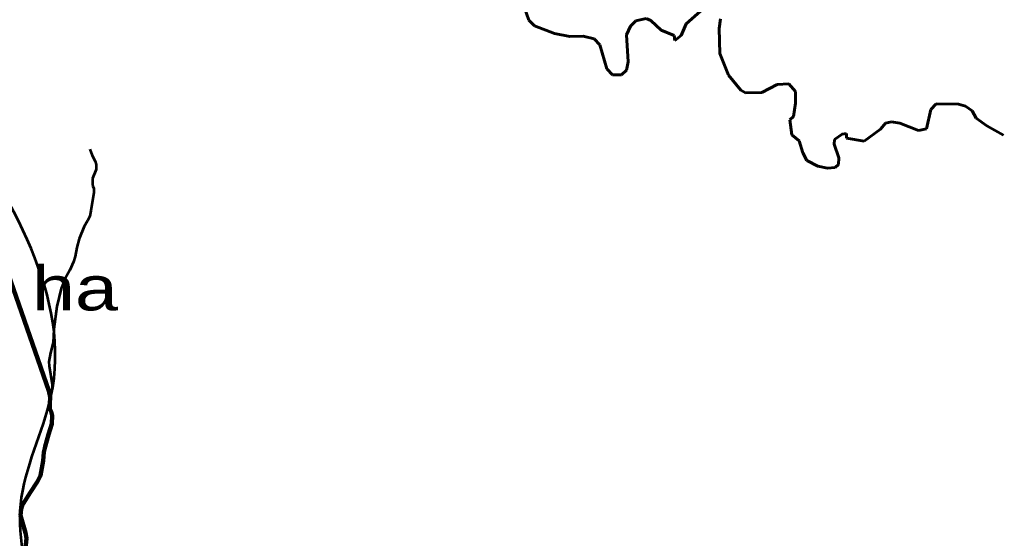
# Model space of a CAD drawing. Extents: x -1643653 to 4543381, y 1624270 to 13878484.
# Drawn here: x 754001 to 765076, y 8962417 to 8968257 of the extents above; entities that cross this region are included whole.
import ezdxf

# ---------------------------------------------------------------- set-up
doc = ezdxf.new("R2010")
doc.units = 0
doc.header["$LTSCALE"] = 200
doc.linetypes.add('LONG_DASH_SHORT_DASH', pattern=[9.9, 6, -1.2, 1.5, -1.2])
doc.linetypes.add('MEDIUM_DASHED', pattern=[4.5, 3, -1.5])
for name, color, linetype, lineweight in [('1', 7, 'Continuous', 13), ('10', 7, 'MEDIUM_DASHED', 60), ('24', 7, 'Continuous', 25), ('26', 7, 'Continuous', 106), ('27', 7, 'Continuous', 53), ('29', 7, 'Continuous', 13), ('7', 7, 'LONG_DASH_SHORT_DASH', 60)]:
    doc.layers.add(name, color=color, linetype=linetype, lineweight=lineweight)
doc.layers.add('63', color=7, linetype='Continuous')

msp = doc.modelspace()

# ---------------------------------------------------------------- linework, layer by layer
at = {"layer": '1', "lineweight": 25}
msp.add_spline([(814781, 9009175.5), (814787.2, 9009173.4), (814796.9, 9009173.4), (814799.4, 9009172.4), (814805.1, 9009174.5), (814805.6, 9009176.5), (814811.7, 9009179.5), (814811.7, 9009179.5), (814801.5, 9009181), (814790.7, 9009181.5), (814784.1, 9009183.1), (814777.4, 9009185.1), (814778.4, 9009175.5)], degree=3, dxfattribs=at)
at = {"layer": '10'}
msp.add_spline([(753353.8, 8967411.3), (753402.1, 8967459.7), (753447.5, 8967537.9), (753569.9, 8968137.4), (753569.9, 8968618.2), (753685.3, 8969252.9), (753896.8, 8969522.2), (753935.3, 8969791.5), (753646.8, 8970214.6), (753242.9, 8970791.6), (753050.6, 8971291.7), (752896.7, 8971618.7), (753127.5, 8972484.2), (753300.6, 8973080.5), (753550.6, 8973484.4), (753646.8, 8973869.1), (753589.1, 8974215.3), (753589.1, 8974484.5), (753704.5, 8974811.5), (753723.7, 8975177), (753762.2, 8975427), (754089.2, 8975773.2), (754377.7, 8976100.2), (754550.8, 8976561.8), (754531.6, 8976946.5), (754538.8, 8979865.5)], degree=3, dxfattribs=at)
at = {"layer": '24', "lineweight": 53}
msp.add_lwpolyline([(754791, 8966800.1), (754815.2, 8966726), (754850.2, 8966663.9), (754863.5, 8966627.2), (754863, 8966568.8), (754819.6, 8966468.8), (754819.5, 8966405.5), (754823.4, 8966383.8), (754834.5, 8966356.5), (754835.4, 8966312.8), (754803.5, 8966105), (754789.3, 8966046.3), (754763, 8965990.7), (754725.1, 8965929.4), (754670.4, 8965790.2), (754645.4, 8965692), (754625.8, 8965590.1), (754606.6, 8965531.7), (754565, 8965436.8), (754508.3, 8965334.6), (754468.2, 8965229.1), (754418, 8965028.8), (754385.8, 8964773.7), (754376.5, 8964620.7), (754346.6, 8964503.9), (754329.8, 8964405.4), (754330.8, 8964358.1), (754367.8, 8964150.3), (754367.2, 8964106.8), (754343, 8964004.7), (754338.2, 8963942.6), (754341.4, 8963879.5), (754356.8, 8963844.3), (754367.2, 8963800.6), (754364.2, 8963706.1), (754324.4, 8963585.7), (754286.8, 8963450), (754285.7, 8963432), (754273.9, 8963387.1), (754266, 8963290.7), (754236.9, 8963123.5), (754201.7, 8963057.3), (754114.6, 8962926), (754027.8, 8962785.2), (754016.9, 8962748.7), (754010.6, 8962674.3), (754066.2, 8962478), (754076.2, 8962418.6), (754066.8, 8962303.7)], dxfattribs=at)
at = {"layer": '24'}
msp.add_lwpolyline([(754791, 8966800.1), (754815.2, 8966726), (754850.2, 8966663.9), (754863.5, 8966627.2), (754863, 8966568.8), (754819.6, 8966468.8), (754819.5, 8966405.5), (754823.4, 8966383.8), (754834.5, 8966356.5), (754835.4, 8966312.8), (754803.5, 8966105), (754789.3, 8966046.3), (754763, 8965990.7), (754725.1, 8965929.4), (754670.4, 8965790.2), (754645.4, 8965692), (754625.8, 8965590.1), (754606.6, 8965531.7), (754565, 8965436.8), (754508.3, 8965334.6), (754468.2, 8965229.1), (754418, 8965028.8), (754385.8, 8964773.7), (754376.5, 8964620.7), (754346.6, 8964503.9), (754329.8, 8964405.4), (754330.8, 8964358.1), (754367.8, 8964150.3), (754367.2, 8964106.8), (754343, 8964004.7), (754338.2, 8963942.6), (754341.4, 8963879.5), (754356.8, 8963844.3), (754367.2, 8963800.6), (754364.2, 8963706.1), (754324.4, 8963585.7), (754286.8, 8963450), (754285.7, 8963432), (754273.9, 8963387.1), (754266, 8963290.7), (754236.9, 8963123.5), (754201.7, 8963057.3), (754114.6, 8962926), (754027.8, 8962785.2), (754016.9, 8962748.7), (754010.6, 8962674.3), (754066.2, 8962478), (754076.2, 8962418.6), (754066.8, 8962303.7)], dxfattribs=at)
msp.add_spline([(754168.1, 8959356.7), (754118.5, 8959373.3), (754015.9, 8959439.5), (753963, 8959522.3), (753920, 8959565.3), (753863.7, 8959601.7), (753777.7, 8959624.9), (753671.8, 8959664.6), (753599, 8959727.5), (753470, 8959860), (753347.6, 8960035.4), (753188.7, 8960240.7), (753072.9, 8960336.7), (753006.8, 8960409.6), (752887.7, 8960462.5), (752692.4, 8960515.5), (752381.4, 8960598.3), (752318.6, 8960631.4), (752182.9, 8960823.4), (752133.3, 8960879.7), (752149.8, 8961088.3), (752153.1, 8961154.5), (752176.3, 8961240.6), (752202.8, 8961346.5), (752202.8, 8961459.1), (752163.1, 8961578.2), (752126.7, 8961627.9), (752100.2, 8961730.6), (752067.1, 8961783.5), (752020.8, 8961823.2), (751842.1, 8961922.6), (751815.6, 8962002), (751828.9, 8962035.1), (751891.7, 8962194.1), (751891.7, 8962247), (751799.1, 8962392.7), (751723, 8962475.5), (751686.6, 8962551.6), (751673.4, 8962674.1), (751680, 8962710.5), (751646.7, 8962746), (751629.2, 8962814.3), (751582.4, 8962896.2), (751541.5, 8962972.3), (751516.1, 8963036.6), (751490.8, 8963138), (751498.6, 8963270.7), (751510.3, 8963338.9), (751566.8, 8963485.2), (751623.3, 8963580.8), (751638.9, 8963627.6), (751638.9, 8963670.5), (751613.6, 8963762.2), (751561, 8963914.3), (751555.1, 8963990.3), (751566.8, 8964163.9), (751545.4, 8964241.9), (751500.6, 8964314.1), (751401.2, 8964419.4), (751358.3, 8964503.3), (751350.5, 8964659.3), (751381.7, 8964780.2), (751408.9, 8964864.1), (751405, 8964942.1), (751391.4, 8965002.6), (751327.1, 8965100.1), (751223.8, 8965226.9), (751149.7, 8965359.5), (751110.7, 8965523.3), (751102.9, 8965618.9), (751071.8, 8965913.4), (751038.6, 8966215.7), (751023, 8966471), (751017.2, 8966644)], degree=3, dxfattribs=at)
at = {"layer": '26'}
for points in [[(753190.3, 8967338.5), (754329.1, 8964076.9), (754343, 8964004.7), (754338.8, 8963931.9)], [(754338.8, 8963931.9), (754341.4, 8963879.5), (754356.8, 8963844.3), (754367.2, 8963800.6), (754364.2, 8963706.1), (754324.4, 8963585.7), (754286.8, 8963450), (754285.7, 8963432), (754273.9, 8963387.1), (754266, 8963290.7), (754236.9, 8963123.5), (754201.7, 8963057.3), (754114.6, 8962926), (754027.8, 8962785.2), (754016.9, 8962748.7), (754010.6, 8962674.3), (754066.2, 8962478), (754076.2, 8962418.6), (754066.8, 8962303.7)]]:
    msp.add_lwpolyline(points, dxfattribs=at)
at = {"layer": '27'}
msp.add_lwpolyline([(754066.8, 8962303.7), (754076.2, 8962418.6), (754066.2, 8962478), (754010.6, 8962674.3), (754016.9, 8962748.7), (754027.8, 8962785.2), (754114.6, 8962926), (754201.7, 8963057.3), (754236.9, 8963123.5), (754266, 8963290.7), (754273.9, 8963387.1), (754285.7, 8963432), (754286.8, 8963450), (754324.4, 8963585.7), (754364.2, 8963706.1), (754367.2, 8963800.6), (754356.8, 8963844.3), (754341.4, 8963879.5), (754338.2, 8963942.6), (754343, 8964004.7), (754347.5, 8964023.9), (753190.7, 8967337.3)], dxfattribs=at)
at = {"layer": '29', "lineweight": 53}
msp.add_spline([(754422.8, 8958978.7), (754279.2, 8959994.3), (754158.3, 8961590.6), (754013.3, 8962799.9), (754351.7, 8964009.2), (753190.3, 8967338.5)], degree=3, dxfattribs=at)
at = {"layer": '7'}
for points in [[(759656.2, 8968476.3), (759734.5, 8968249.9), (759797.4, 8968186.8), (760020.8, 8968100.7), (760193.3, 8968069.4), (760346.5, 8968073.3), (760468.7, 8968041.8), (760531.4, 8967975.3), (760612.4, 8967703.8), (760676.7, 8967637.3), (760778.2, 8967637.3), (760833.4, 8967688.2), (760853, 8967781.7), (760833.6, 8968087.2), (760876.7, 8968185), (760939.1, 8968243.5), (761053, 8968271), (761107.6, 8968247.7), (761221.6, 8968138.1), (761368.5, 8968077.3), (761376.6, 8968022.9), (761447, 8968077.5), (761506.1, 8968210.7), (761825.6, 8968499.9)], [(761891.1, 8968267.7), (761875.3, 8968158.2), (761883.2, 8967876.5), (761983, 8967632.3), (762120.3, 8967463.7), (762171.6, 8967432.4), (762355.5, 8967436.4), (762528.1, 8967526.2), (762662.3, 8967534.7), (762735.1, 8967446.8), (762735.2, 8967316.2), (762713.7, 8967168.6), (762672.7, 8967130.8), (762696.2, 8966959), (762775.9, 8966891.5), (762816.7, 8966756.5), (762864.1, 8966670.5)], [(762864.1, 8966670.5), (762988, 8966606.5), (762988, 8966606.5), (763095.2, 8966585), (763183.7, 8966590.9), (763219.9, 8966628.1), (763224.1, 8966703.1), (763170.7, 8966857.1), (763174.8, 8966906), (763262.9, 8966969), (763309.8, 8966977.2), (763310.4, 8966921.6), (763507.9, 8966888.4), (763691, 8967024.3), (763748, 8967090.2), (763816.6, 8967107.8), (763910.7, 8967092.2), (764122.4, 8967010.1), (764212.2, 8967029.6), (764259.7, 8967244.8), (764318.7, 8967311.3), (764570.8, 8967305.5), (764649.7, 8967281.9), (764724.1, 8967231), (764771.2, 8967149), (764888.8, 8967062.9), (765079, 8966955.3)], [(762864.1, 8966670.5), (762988, 8966606.5), (762988, 8966606.5), (763095.2, 8966585), (763183.7, 8966590.9), (763219.9, 8966628.1), (763224.1, 8966703.1), (763170.7, 8966857.1), (763174.8, 8966906), (763262.9, 8966969), (763309.8, 8966977.2), (763310.4, 8966921.6), (763507.9, 8966888.4), (763691, 8967024.3), (763748, 8967090.2), (763816.6, 8967107.8), (763910.7, 8967092.2), (764122.4, 8967010.1), (764212.2, 8967029.6), (764259.7, 8967244.8), (764318.7, 8967311.3), (764570.8, 8967305.5), (764649.7, 8967281.9), (764724.1, 8967231), (764771.2, 8967149), (764888.8, 8967062.9), (765079, 8966955.3)]]:
    msp.add_lwpolyline(points, dxfattribs=at)

# ---------------------------------------------------------------- texts
at = {"layer": '63', "width": 1.3}
msp.add_text(' 2755.95 ha', height=500, dxfattribs=at).set_placement((750514.6, 8964983.4))

doc.saveas('drawing.dxf')
